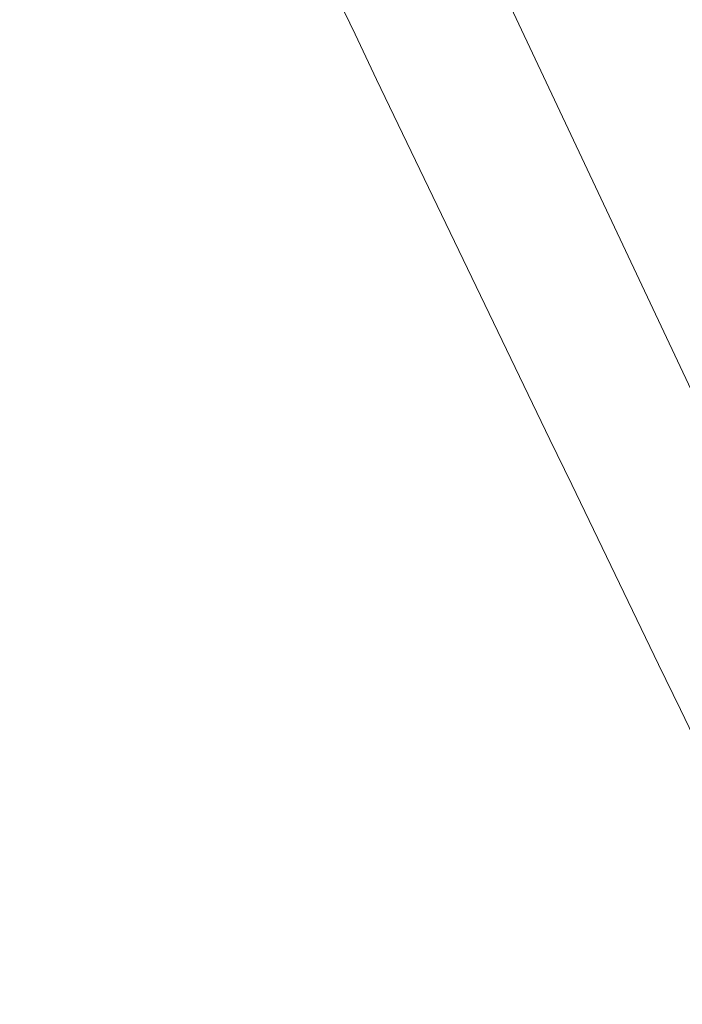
# Model space of a CAD drawing. Header units: metres. Extents: x 163628 to 167676, y 402708 to 405373.
# Tile 642 of 656: x 166395.34 to 166396.88, y 404387.25 to 404389.53. Entities that reach past the tile are written whole.
import ezdxf

# ---------------------------------------------------------------- set-up
doc = ezdxf.new("R2010")
doc.units = ezdxf.units.M
doc.layers.add('X-CA190022.004-UO-BGT_Ondergrond$0$GE_314_WGDRijbaanLokaleweg_Vlak_GEM', color=253, linetype='Continuous', lineweight=9)
doc.layers.add('X-CA190022.004-UO-BGT_Ondergrond$0$GE_363_OWGBerm_openverharding_Vlak_GEM', color=253, linetype='Continuous', lineweight=9)

msp = doc.modelspace()

# ---------------------------------------------------------------- linework, layer by layer
at = {"layer": 'X-CA190022.004-UO-BGT_Ondergrond$0$GE_314_WGDRijbaanLokaleweg_Vlak_GEM', "flags": 128}
msp.add_lwpolyline([(166391.753, 404399.586), (166398.415, 404385.451), (166398.144, 404385.323)], dxfattribs=at)
at = {"layer": 'X-CA190022.004-UO-BGT_Ondergrond$0$GE_314_WGDRijbaanLokaleweg_Vlak_GEM', "extrusion": (0, 0, -1)}
msp.add_arc((-166817.5161, 404591.6157), 467.3645, 333.807036, 337.450892, dxfattribs=at)
at = {"layer": 'X-CA190022.004-UO-BGT_Ondergrond$0$GE_314_WGDRijbaanLokaleweg_Vlak_GEM'}
msp.add_arc((166817.5161, 404591.6157), 467.3645, 202.549108, 206.192964, dxfattribs=at)
at = {"layer": 'X-CA190022.004-UO-BGT_Ondergrond$0$GE_363_OWGBerm_openverharding_Vlak_GEM', "flags": 128}
msp.add_lwpolyline([(166398.415, 404385.451), (166391.753, 404399.586)], dxfattribs=at)

doc.saveas('drawing.dxf')
